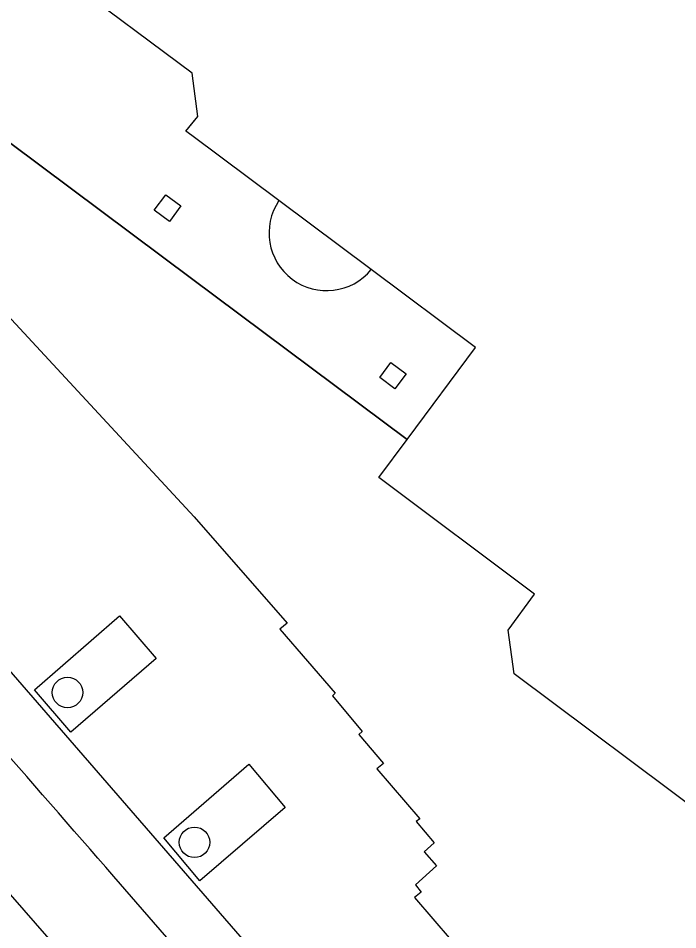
# Model space of a CAD drawing. Extents: x 159718 to 160783, y 383290 to 384030.
# Drawn here: x 160494.4 to 160515.54, y 383567.02 to 383596.25 of the extents above; entities that cross this region are included whole.
import ezdxf

# ---------------------------------------------------------------- set-up
doc = ezdxf.new("R2010")
doc.units = 0
for name, color, linetype in [('IMGEO_Boom', 7, 'Continuous'), ('IMGEO_Pand', 7, 'Continuous'), ('IMGEO_Pand_overbouw', 7, 'Continuous'), ('IMGEO_Rijbaan_lokaal_gesloten', 7, 'Continuous'), ('IMGEO_Rijbaan_lokaal_open', 7, 'Continuous'), ('IMGEO_Voetpad_open', 7, 'Continuous')]:
    doc.layers.add(name, color=color, linetype=linetype)

msp = doc.modelspace()

# ---------------------------------------------------------------- linework, layer by layer
at = {"layer": 'IMGEO_Boom'}
for centre in [(160495.976, 383574.631), (160500.046, 383569.828)]:
    msp.add_circle(centre, 0.489, dxfattribs=at)
at = {"layer": 'IMGEO_Pand'}
for points in [[(160502.755, 383590.402), (160499.96, 383592.491), (160499.769, 383592.634), (160500, 383592.917), (160500.15, 383593.098), (160500, 383594.241), (160499.967, 383594.493), (160495.917, 383597.511), (160494.524, 383597.305), (160494.162, 383596.825), (160485.454, 383603.334), (160487.673, 383606.423), (160484.166, 383609.039)], [(160499.608, 383590.23), (160499.241, 383589.737), (160498.757, 383590.097), (160499.125, 383590.59), (160499.608, 383590.23)], [(160506.865, 383582.745), (160509.059, 383585.69), (160505.713, 383588.193)], [(160506.827, 383584.845), (160506.472, 383584.369), (160505.985, 383584.732), (160506.34, 383585.208), (160506.827, 383584.845)], [(160517.806, 383572.292), (160516.522, 383570.566), (160510.297, 383575.233), (160510.097, 383576.628), (160510.95, 383577.787), (160505.954, 383581.524), (160506.865, 383582.745)]]:
    msp.add_lwpolyline(points, dxfattribs=at)
msp.add_arc((160504.284, 383589.365), 1.848, 145.8539, 320.6422, dxfattribs=at)
at = {"layer": 'IMGEO_Pand_overbouw'}
msp.add_lwpolyline([(160495.917, 383597.511), (160494.524, 383597.305), (160494.162, 383596.825), (160485.454, 383603.334), (160487.673, 383606.423), (160484.166, 383609.039), (160482.89, 383607.324), (160483.214, 383605.19), (160484.788, 383603.997), (160482.562, 383600.899), (160499.95, 383587.91), (160506.865, 383582.745), (160509.059, 383585.69), (160505.713, 383588.193), (160502.755, 383590.402), (160499.96, 383592.491), (160499.769, 383592.634), (160500.15, 383593.098), (160500, 383594.241), (160499.967, 383594.493)], close=True, dxfattribs=at)
at = {"layer": 'IMGEO_Rijbaan_lokaal_gesloten'}
for points in [[(160482.526, 383588.525), (160483.151, 383587.858), (160493.318, 383576.241), (160507.09, 383560.37), (160517.403, 383548.451), (160520.715, 383544.684), (160521.52, 383543.759), (160535.801, 383527.329), (160536.623, 383526.415), (160539.338, 383523.165), (160540.32, 383521.963), (160544.286, 383517.022), (160545.265, 383515.781), (160546.841, 383513.764), (160554.904, 383502.868), (160555.82, 383501.543), (160555.982, 383501.307), (160556.128, 383501.1)], [(160477.772, 383584.186), (160479.071, 383585.36), (160490.051, 383572.83), (160501.265, 383559.983), (160524.739, 383532.986), (160523.405, 383531.808)], [(160535.265, 383525.211), (160519.878, 383542.924), (160497.457, 383568.737)]]:
    msp.add_lwpolyline(points, dxfattribs=at)
msp.add_arc((158291.054, 381648.545), 2924.953, 41.032441, 41.515876, dxfattribs=at)
at = {"layer": 'IMGEO_Rijbaan_lokaal_open'}
for points in [[(160506.865, 383582.745), (160499.95, 383587.91), (160482.562, 383600.899), (160484.788, 383603.997), (160483.214, 383605.19), (160482.89, 383607.324), (160484.166, 383609.039)], [(160481.663, 383600.119), (160500.034, 383580.268), (160503.013, 383576.856), (160502.786, 383576.666), (160504.559, 383574.613), (160504.469, 383574.53), (160505.419, 383573.386), (160505.313, 383573.28), (160506.11, 383572.358), (160505.892, 383572.187), (160507.269, 383570.583), (160507.15, 383570.491), (160507.725, 383569.807), (160507.406, 383569.519), (160507.804, 383569.072), (160507.126, 383568.466), (160507.308, 383568.232), (160507.099, 383568.061), (160508.276, 383566.695), (160508.753, 383566.325), (160511.866, 383562.752)]]:
    msp.add_lwpolyline(points, dxfattribs=at)
at = {"layer": 'IMGEO_Voetpad_open'}
for points in [[(160496.086, 383573.36), (160494.916, 383574.715), (160497.644, 383577.095), (160498.815, 383575.723), (160496.086, 383573.36)], [(160500.218, 383568.589), (160499.066, 383569.973), (160501.788, 383572.334), (160502.951, 383570.942), (160500.218, 383568.589)]]:
    msp.add_lwpolyline(points, dxfattribs=at)

doc.saveas('drawing.dxf')
